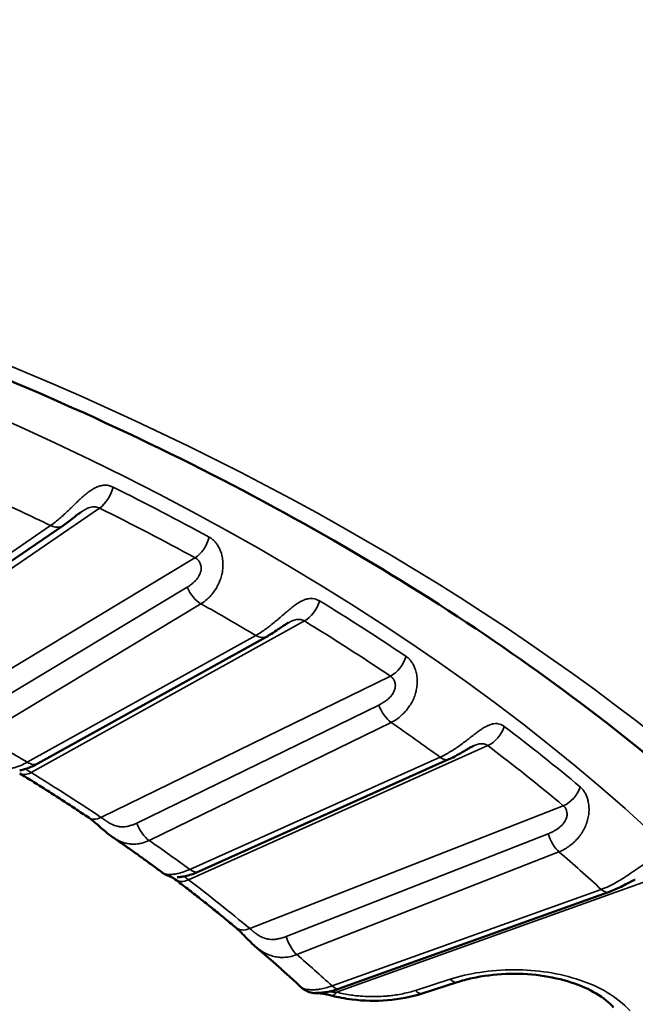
# Model space of a CAD drawing. Header units: millimetres. Extents: x 50 to 3176, y 50 to 2109.
# Tile 492 of 656: x 1913 to 1919, y 456 to 465. Entities that reach past the tile are written whole.
import ezdxf

# ---------------------------------------------------------------- set-up
doc = ezdxf.new("R2010")
doc.units = ezdxf.units.MM
doc.header["$LTSCALE"] = 10
doc.layers.add('Visible (ISO)', color=7, linetype='Continuous', lineweight=50)
doc.layers.add('Visible Narrow (ISO)', color=7, linetype='Continuous', lineweight=35)

msp = doc.modelspace()

# ---------------------------------------------------------------- linework, layer by layer
at = {"layer": 'Visible (ISO)'}
for p, q in [((1911.7739, 459.515), (1913.6383, 460.7898)), ((1913.4096, 458.6226), (1915.4946, 459.7779)), ((1914.8773, 457.6376), (1917.16, 458.6608)), ((1914.0906, 457.9525), (1914.0906, 457.9525)), ((1918.6161, 457.4502), (1916.1607, 456.5703)), ((1915.393, 456.9555), (1915.393, 456.9555)), ((1917.2332, 456.6286), (1916.9154, 456.5269))]:
    msp.add_line(p, q, dxfattribs=at)
msp.add_arc((1915.953, 456.7274), 0.2, 242.03907, 274.4864, dxfattribs=at)
for centre, major_axis, ratio, start_param, end_param in [((1914.7841, 457.7251), (-0.1208, -0.1594), 0.649632, 6.283123, 6.283179), ((1915.953, 456.7274), (0.0156, -0.1994), 0.740273, 6.283184, 6.283347)]:
    msp.add_ellipse(centre, major_axis=major_axis, ratio=ratio, start_param=start_param, end_param=end_param, dxfattribs=at)
for points, knots in [([(1872.25, 450.6498), (1872.3007, 452.23), (1872.8094, 453.8103), (1874.6947, 456.7777), (1876.0438, 458.1663), (1879.4361, 460.6196), (1881.466, 461.6882), (1886.0168, 463.4103), (1888.5367, 464.0635), (1893.8143, 464.8847), (1896.5715, 465.0518), (1902.0396, 464.8805), (1904.7496, 464.5418), (1909.842, 463.3952), (1912.2238, 462.5878), (1916.4151, 460.5941), (1918.2245, 459.4086), (1921.0996, 456.7896), (1922.1619, 455.357), (1923.2713, 452.8193), (1923.5213, 451.7349), (1923.5561, 450.6498)], [2.374712, 2.374712, 2.374712, 2.374712, 2.707762, 2.707762, 3.029906, 3.029906, 3.346814, 3.346814, 3.663738, 3.663738, 3.981207, 3.981207, 4.298833, 4.298833, 4.616145, 4.616145, 4.932892, 4.932892, 5.250561, 5.250561, 5.47927, 5.47927, 5.47927, 5.47927]), ([(1913.8013, 460.9125), (1913.7916, 460.9059), (1913.7818, 460.8987), (1913.7601, 460.8823), (1913.7482, 460.8729), (1913.7178, 460.8489), (1913.6995, 460.8345), (1913.6669, 460.81), (1913.6524, 460.7995), (1913.6383, 460.7898)], [0.00014448, 0.00014448, 0.00014448, 0.00014448, 0.00375724, 0.00375724, 0.00830124, 0.00830124, 0.01562748, 0.01562748, 0.02168981, 0.02168981, 0.02168981, 0.02168981]), ([(1915.6922, 459.9043), (1915.6855, 459.9005), (1915.6783, 459.8962), (1915.6621, 459.8861), (1915.6531, 459.8802), (1915.6303, 459.8649), (1915.6164, 459.8554), (1915.5819, 459.8319), (1915.5612, 459.818), (1915.5252, 459.7955), (1915.5098, 459.7864), (1915.4946, 459.7779)], [0.00015563, 0.00015563, 0.00015563, 0.00015563, 0.00282019, 0.00282019, 0.00607689, 0.00607689, 0.01106805, 0.01106805, 0.01873961, 0.01873961, 0.02462835, 0.02462835, 0.02462835, 0.02462835]), ([(1917.3843, 458.7832), (1917.3796, 458.7811), (1917.3742, 458.7785), (1917.3621, 458.7722), (1917.355, 458.7684), (1917.3377, 458.7586), (1917.3272, 458.7524), (1917.301, 458.7368), (1917.2851, 458.7273), (1917.245, 458.7039), (1917.2207, 458.6904), (1917.1844, 458.6721), (1917.1721, 458.6663), (1917.16, 458.6608)], [0.0001378, 0.0001378, 0.0001378, 0.0001378, 0.00234612, 0.00234612, 0.00492679, 0.00492679, 0.00860654, 0.00860654, 0.01412311, 0.01412311, 0.02259572, 0.02259572, 0.02696166, 0.02696166, 0.02696166, 0.02696166]), ([(1913.4096, 458.6226), (1913.3749, 458.6034), (1913.341, 458.5879), (1913.2955, 458.5719), (1913.2812, 458.5677), (1913.264, 458.5635), (1913.2593, 458.5624), (1913.2522, 458.5609), (1913.2494, 458.5604), (1913.2464, 458.5599), (1913.2456, 458.5597), (1913.2448, 458.5596), (1913.2446, 458.5595), (1913.2446, 458.5595)], [0, 0, 0, 0, 0.01342518, 0.01342518, 0.02012588, 0.02012588, 0.02274112, 0.02274112, 0.02467496, 0.02467496, 0.02557183, 0.02557183, 0.0261465, 0.0261465, 0.0261465, 0.0261465]), ([(1913.8735, 458.1289), (1913.8325, 458.1564), (1913.7914, 458.1837), (1913.7087, 458.2382), (1913.6671, 458.2653), (1913.5836, 458.3194), (1913.5416, 458.3463), (1913.4572, 458.4), (1913.4148, 458.4267), (1913.3295, 458.4799), (1913.2867, 458.5064), (1913.2436, 458.5327)], [1.49601067, 1.49601067, 1.49601067, 1.49601067, 1.50498098, 1.50498098, 1.51395129, 1.51395129, 1.52292161, 1.52292161, 1.53189192, 1.53189192, 1.54086224, 1.54086224, 1.54086224, 1.54086224]), ([(1914.0906, 457.9525), (1914.0684, 457.9678), (1914.0469, 457.9846), (1914.0075, 458.0174), (1913.9893, 458.0334), (1913.9585, 458.0605), (1913.9456, 458.0719), (1913.9237, 458.0905), (1913.9145, 458.0982), (1913.8941, 458.1143), (1913.883, 458.1225), (1913.8735, 458.1289)], [0, 0, 0, 0, 0.00816393, 0.00816393, 0.01538385, 0.01538385, 0.02075586, 0.02075586, 0.02483152, 0.02483152, 0.03030305, 0.03030305, 0.03030305, 0.03030305]), ([(1914.5505, 457.6245), (1914.5205, 457.6467), (1914.4904, 457.6688), (1914.4299, 457.7129), (1914.3995, 457.7348), (1914.3385, 457.7787), (1914.3078, 457.8006), (1914.2462, 457.8442), (1914.2153, 457.8659), (1914.1532, 457.9093), (1914.122, 457.9309), (1914.0906, 457.9525)], [1.44844095, 1.44844095, 1.44844095, 1.44844095, 1.45544379, 1.45544379, 1.46244663, 1.46244663, 1.46944947, 1.46944947, 1.47645232, 1.47645232, 1.48345516, 1.48345516, 1.48345516, 1.48345516]), ([(1914.6241, 457.5905), (1914.6241, 457.5905), (1914.6241, 457.5905), (1914.6241, 457.5905), (1914.624, 457.5905), (1914.6233, 457.5907), (1914.6229, 457.5908), (1914.6218, 457.591), (1914.621, 457.5912), (1914.6185, 457.5919), (1914.6167, 457.5924), (1914.6129, 457.5935), (1914.611, 457.594), (1914.6063, 457.5955), (1914.6034, 457.5965), (1914.5952, 457.5995), (1914.5898, 457.6018), (1914.574, 457.6092), (1914.5636, 457.6152), (1914.5528, 457.6229), (1914.5516, 457.6237), (1914.5505, 457.6245)], [0.02214391, 0.02214391, 0.02214391, 0.02214391, 0.02220868, 0.02220868, 0.02318805, 0.02318805, 0.02382761, 0.02382761, 0.02446812, 0.02446812, 0.02527195, 0.02527195, 0.02594737, 0.02594737, 0.0269132, 0.0269132, 0.02865497, 0.02865497, 0.03221631, 0.03221631, 0.03264479, 0.03264479, 0.03264479, 0.03264479]), ([(1914.8773, 457.6376), (1914.8398, 457.6208), (1914.8029, 457.6079), (1914.7524, 457.5951), (1914.7364, 457.592), (1914.7087, 457.5879), (1914.6968, 457.5868), (1914.6853, 457.586), (1914.6829, 457.5859), (1914.681, 457.5858), (1914.6806, 457.5858), (1914.6804, 457.5858), (1914.6804, 457.5858), (1914.6804, 457.5858)], [0, 0, 0, 0, 0.01342699, 0.01342699, 0.02021807, 0.02021807, 0.02620919, 0.02620919, 0.0280202, 0.0280202, 0.02867239, 0.02867239, 0.0288961, 0.0288961, 0.0288961, 0.0288961]), ([(1914.6633, 457.5658), (1914.6517, 457.5746), (1914.642, 457.5808), (1914.6288, 457.5883), (1914.6247, 457.59), (1914.6231, 457.5907), (1914.623, 457.5907), (1914.6229, 457.5908)], [0, 0, 0, 0, 0.00720077, 0.00720077, 0.01414999, 0.01414999, 0.014657, 0.014657, 0.014657, 0.014657]), ([(1915.2154, 457.127), (1915.1798, 457.1568), (1915.1439, 457.1864), (1915.0717, 457.2454), (1915.0353, 457.2749), (1914.9621, 457.3335), (1914.9253, 457.3628), (1914.8513, 457.4211), (1914.814, 457.4502), (1914.739, 457.5081), (1914.7013, 457.537), (1914.6633, 457.5658)], [1.39129091, 1.39129091, 1.39129091, 1.39129091, 1.40026122, 1.40026122, 1.40923154, 1.40923154, 1.41820185, 1.41820185, 1.42717216, 1.42717216, 1.43614248, 1.43614248, 1.43614248, 1.43614248]), ([(1918.8596, 457.5636), (1918.8567, 457.5626), (1918.8529, 457.5611), (1918.8439, 457.5573), (1918.8385, 457.5548), (1918.8254, 457.5485), (1918.8174, 457.5446), (1918.7975, 457.5344), (1918.7852, 457.5279), (1918.7543, 457.5118), (1918.7353, 457.5021), (1918.6878, 457.479), (1918.659, 457.4663), (1918.6258, 457.4537), (1918.6209, 457.4519), (1918.6161, 457.4502)], [0.00011809, 0.00011809, 0.00011809, 0.00011809, 0.00207483, 0.00207483, 0.00428556, 0.00428556, 0.00717722, 0.00717722, 0.01136656, 0.01136656, 0.01770338, 0.01770338, 0.02726896, 0.02726896, 0.02890047, 0.02890047, 0.02890047, 0.02890047]), ([(1915.393, 456.9555), (1915.3744, 456.9714), (1915.3564, 456.9883), (1915.3236, 457.0206), (1915.3086, 457.0361), (1915.283, 457.0624), (1915.2722, 457.0735), (1915.2534, 457.0923), (1915.2452, 457.1003), (1915.2295, 457.1149), (1915.222, 457.1215), (1915.2154, 457.127)], [0, 0, 0, 0, 0.00734594, 0.00734594, 0.01391491, 0.01391491, 0.01897073, 0.01897073, 0.02317486, 0.02317486, 0.02755729, 0.02755729, 0.02755729, 0.02755729]), ([(1915.8098, 456.5848), (1915.7829, 456.6098), (1915.7557, 456.6347), (1915.7011, 456.6844), (1915.6737, 456.7093), (1915.6184, 456.7588), (1915.5906, 456.7835), (1915.5347, 456.8328), (1915.5066, 456.8574), (1915.4501, 456.9065), (1915.4216, 456.931), (1915.393, 456.9555)], [1.34271677, 1.34271677, 1.34271677, 1.34271677, 1.35009415, 1.35009415, 1.35747152, 1.35747152, 1.36484889, 1.36484889, 1.37222627, 1.37222627, 1.37960364, 1.37960364, 1.37960364, 1.37960364]), ([(1918.6623, 456.3991), (1918.6241, 456.4418), (1918.5701, 456.486), (1918.4387, 456.5642), (1918.3603, 456.5994), (1918.1878, 456.6555), (1918.0916, 456.6771), (1917.8913, 456.7038), (1917.7845, 456.7086), (1917.5744, 456.7004), (1917.4685, 456.687), (1917.323, 456.655), (1917.277, 456.6426), (1917.2332, 456.6286)], [0, 0, 0, 0, 0.03092, 0.03092, 0.0612206, 0.0612206, 0.0917784, 0.0917784, 0.1231405, 0.1231405, 0.1549826, 0.1549826, 0.1703578, 0.1703578, 0.1703578, 0.1703578]), ([(1915.8592, 456.5508), (1915.8583, 456.5512), (1915.857, 456.5519), (1915.8521, 456.5546), (1915.8497, 456.5559), (1915.8443, 456.559), (1915.8414, 456.5608), (1915.835, 456.5649), (1915.8314, 456.5673), (1915.8218, 456.5744), (1915.8156, 456.5794), (1915.8098, 456.5848)], [0, 0, 0, 0, 0.002656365, 0.002656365, 0.004071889, 0.004071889, 0.005298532, 0.005298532, 0.006671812, 0.006671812, 0.009083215, 0.009083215, 0.009083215, 0.009083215]), ([(1916.1607, 456.5703), (1916.1199, 456.5557), (1916.0792, 456.5451), (1916.0249, 456.5362), (1916.008, 456.5342), (1915.9796, 456.5323), (1915.9675, 456.532), (1915.955, 456.532), (1915.9522, 456.5321), (1915.948, 456.5322), (1915.9465, 456.5322), (1915.9463, 456.5322), (1915.9463, 456.5322), (1915.9463, 456.5322)], [0, 0, 0, 0, 0.01380428, 0.01380428, 0.02046271, 0.02046271, 0.0261286, 0.0261286, 0.02796465, 0.02796465, 0.02971073, 0.02971073, 0.02981642, 0.02981642, 0.02981642, 0.02981642]), ([(1916.0841, 456.5081), (1916.0696, 456.512), (1916.0554, 456.5154), (1916.0301, 456.521), (1916.0188, 456.5232), (1916.0011, 456.526), (1915.9942, 456.5269), (1915.9838, 456.5278), (1915.9799, 456.5281), (1915.9728, 456.5282), (1915.97, 456.5281), (1915.9687, 456.528)], [0, 0, 0, 0, 0.0048705, 0.0048705, 0.00920444, 0.00920444, 0.01239778, 0.01239778, 0.01483457, 0.01483457, 0.01791399, 0.01791399, 0.01791399, 0.01791399]), ([(1916.9154, 456.5269), (1916.8164, 456.4952), (1916.7079, 456.4742), (1916.4922, 456.4563), (1916.3825, 456.4584), (1916.2114, 456.4794), (1916.1463, 456.4918), (1916.0842, 456.5081)], [0, 0, 0, 0, 0.03316601, 0.03316601, 0.06526481, 0.06526481, 0.08544688, 0.08544688, 0.08544688, 0.08544688])]:
    msp.add_open_spline(points, degree=3, knots=knots, dxfattribs=at)
at = {"layer": 'Visible Narrow (ISO)'}
for p, q in [((1911.743, 459.4261), (1913.9723, 460.9505)), ((1913.5254, 460.7916), (1911.6611, 459.5167)), ((1914.843, 460.4979), (1912.4501, 459.0585)), ((1914.7724, 460.2293), (1912.7712, 459.0256)), ((1912.8962, 458.8747), (1914.8973, 460.0784)), ((1913.3482, 458.54), (1915.8413, 459.9215)), ((1915.3976, 459.7896), (1913.3127, 458.6342)), ((1916.6253, 459.4188), (1913.9849, 458.1317)), ((1916.5212, 459.1555), (1914.3131, 458.0792)), ((1914.4248, 457.9211), (1916.6329, 458.9975)), ((1914.7841, 457.5618), (1917.5137, 458.7854)), ((1917.0782, 458.68), (1914.7955, 457.6568)), ((1918.2024, 458.2381), (1915.3434, 457.1174)), ((1918.066, 457.9821), (1915.6751, 457.0449)), ((1915.7724, 456.8805), (1918.1633, 457.8177)), ((1916.1351, 456.5382), (1918.9713, 457.5545)), ((1918.5486, 457.4751), (1916.0932, 456.5953)), ((1917.1722, 456.6558), (1916.8544, 456.5541))]:
    msp.add_line(p, q, dxfattribs=at)
for centre, major_axis, ratio, start_param, end_param in [((1897.9031, 450.3755), (-24.8897, 0), 0.57735, 3.123075, 6.301703), ((1913.9723, 461.1138), (-0.0888, -0.1792), 0.531782, 0.750134, 1.981093), ((1897.9031, 450.2501), (24.8613, 0), 0.57735, 0.814012, 0.861504), ((1897.9031, 449.9779), (24.3898, 0), 0.57735, 0.875613, 0.904623), ((1897.9031, 450.1412), (24.6727, 0), 0.57735, 0.814012, 0.861504), ((1913.5254, 460.9549), (0.1129, -0.1651), 0.623867, 5.451982, 6.283186), ((1914.843, 460.6612), (0.0957, 0.1756), 0.560596, 3.913086, 5.144047), ((1914.8973, 460.2417), (-0.1031, 0.1714), 0.589069, 1.298531, 2.345728), ((1897.9031, 449.9779), (-24.3898, 0), 0.57735, 3.912486, 3.941495), ((1915.8413, 460.0848), (-0.1043, -0.1706), 0.593632, 0.80012, 2.03108), ((1897.9031, 450.2501), (24.8613, 0), 0.57735, 0.709292, 0.756784), ((1897.9031, 450.1412), (24.6727, 0), 0.57735, 0.709292, 0.756784), ((1915.3976, 459.9529), (0.0969, -0.1749), 0.56539, 5.507833, 6.283185), ((1916.6253, 459.5821), (0.1116, 0.1659), 0.619576, 3.968051, 5.199012), ((1916.6329, 459.1608), (-0.0876, 0.1798), 0.526742, 1.347702, 2.3949), ((1897.9031, 449.9779), (24.3898, 0), 0.57735, 0.666174, 0.695183), ((1917.5137, 458.9487), (-0.1206, -0.1595), 0.648978, 0.861569, 2.092529), ((1897.9031, 450.2501), (24.8613, 0), 0.57735, 0.604572, 0.652065), ((1897.9031, 449.9779), (21.5, 0), 0.57735, 0.7717, 0.799096), ((1897.9031, 450.1412), (24.6727, 0), 0.57735, 0.604572, 0.652065), ((1913.3127, 458.7975), (0.0969, -0.1749), 0.56539, 5.507832, 6.283185), ((1917.0782, 458.8433), (0.0818, -0.1825), 0.500718, 5.553029, 6.283185), ((1913.3482, 458.7033), (-0.1045, -0.1705), 0.594371, 6.283166, 7.084005), ((1897.9031, 450.1412), (-21.2172, 0), 0.57735, 3.852205, 3.897057), ((1918.2024, 458.4014), (0.1282, 0.1535), 0.671769, 4.035301, 5.266262), ((1913.9849, 458.295), (-0.1114, -0.1661), 0.618874, 0, 0.825695), ((1914.4248, 458.0844), (0.0876, -0.1798), 0.526742, 4.489295, 5.536492), ((1918.1633, 457.981), (-0.073, 0.1862), 0.458645, 1.387185, 2.434382), ((1897.9031, 449.9779), (-21.5, 0), 0.57735, 3.808573, 3.835969), ((1897.9031, 449.9779), (24.3898, 0), 0.57735, 0.561454, 0.590463), ((1914.7955, 457.8201), (0.0818, -0.1825), 0.500718, 5.553029, 6.283185), ((1914.7841, 457.7251), (-0.1208, -0.1594), 0.649632, 0, 0.862425), ((1897.9031, 450.1412), (-21.2172, 0), 0.57735, 3.747485, 3.792337), ((1918.5486, 457.6384), (0.0675, -0.1883), 0.43056, 5.589104, 6.28319), ((1915.3434, 457.2807), (-0.128, -0.1536), 0.671155, 0, 0.892778), ((1915.7724, 457.0438), (0.073, -0.1862), 0.458644, 4.528777, 5.575975), ((1897.9031, 449.9779), (-21.5, 0), 0.57735, 3.703854, 3.731249), ((1917.1722, 456.8191), (0.061, -0.1905), 0.395845, 5.603314, 6.283185), ((1915.953, 456.7274), (-0.0938, -0.1766), 0.971183, 0.000215, 0.683669), ((1915.953, 456.7274), (0.0156, -0.1994), 0.740273, 0.000163, 0.180692), ((1916.1351, 456.7015), (-0.0509, -0.1934), 0.338922, 6.28318, 6.943965), ((1916.0932, 456.7586), (0.0675, -0.1883), 0.43056, 5.589104, 6.283185), ((1916.8544, 456.7174), (0.061, -0.1905), 0.395845, 5.603327, 6.283185)]:
    msp.add_ellipse(centre, major_axis=major_axis, ratio=ratio, start_param=start_param, end_param=end_param, dxfattribs=at)
msp.add_ellipse((1897.9031, 449.9779), major_axis=(26.1573, 0), ratio=0.57735, dxfattribs=at)
for points, knots in [([(1914.0951, 461.142), (1914.0853, 461.1468), (1914.0751, 461.1508), (1914.0621, 461.1543), (1914.0596, 461.1549), (1914.0472, 461.1577), (1914.037, 461.1589), (1914.0228, 461.1593), (1914.0191, 461.1592), (1914.0051, 461.1586), (1913.9944, 461.1571), (1913.9791, 461.1535), (1913.9746, 461.1523), (1913.9583, 461.1473), (1913.9462, 461.1424), (1913.9296, 461.1342), (1913.9255, 461.1321), (1913.9082, 461.1225), (1913.8948, 461.1139), (1913.8771, 461.1012), (1913.8731, 461.0983), (1913.8568, 461.0859), (1913.8442, 461.0757), (1913.8257, 461.0597), (1913.8199, 461.0545), (1913.8024, 461.0388), (1913.7906, 461.0278), (1913.7713, 461.0096), (1913.764, 461.0025), (1913.744, 460.9833), (1913.7314, 460.9709), (1913.7118, 460.9519), (1913.7049, 460.9452), (1913.6841, 460.9252), (1913.6703, 460.912), (1913.6507, 460.8938), (1913.6448, 460.8885), (1913.6261, 460.8715), (1913.6132, 460.8602), (1913.594, 460.8439), (1913.5874, 460.8385), (1913.5619, 460.8179), (1913.5434, 460.804), (1913.5254, 460.7916)], [0, 0, 0, 0, 0.0736988, 0.0736988, 0.0909091, 0.0909091, 0.1585727, 0.1585727, 0.1818182, 0.1818182, 0.246636, 0.246636, 0.2727273, 0.2727273, 0.3410219, 0.3410219, 0.3636364, 0.3636364, 0.4342294, 0.4342294, 0.4545455, 0.4545455, 0.5171263, 0.5171263, 0.5454545, 0.5454545, 0.6018042, 0.6018042, 0.6363636, 0.6363636, 0.6951463, 0.6951463, 0.7272727, 0.7272727, 0.7910581, 0.7910581, 0.8181818, 0.8181818, 0.8780567, 0.8780567, 0.9090909, 0.9090909, 1, 1, 1, 1]), ([(1913.8025, 460.9133), (1913.8038, 460.9142), (1913.8051, 460.9151), (1913.813, 460.9204), (1913.8196, 460.9247), (1913.8267, 460.929), (1913.827, 460.9292), (1913.8337, 460.9332), (1913.84, 460.9368), (1913.8473, 460.9407), (1913.8484, 460.9412), (1913.8511, 460.9426), (1913.8527, 460.9435), (1913.8606, 460.9473), (1913.8667, 460.95), (1913.8805, 460.9552), (1913.8881, 460.9574), (1913.896, 460.9591), (1913.8964, 460.9592), (1913.9034, 460.9606), (1913.9099, 460.9614), (1913.9178, 460.9619), (1913.9194, 460.9619), (1913.9276, 460.9621), (1913.934, 460.9617), (1913.9422, 460.9604), (1913.9441, 460.9601), (1913.9524, 460.9584), (1913.9587, 460.9565), (1913.9673, 460.953), (1913.9698, 460.9518), (1913.9723, 460.9505)], [0.4444851, 0.4444851, 0.4444851, 0.4444851, 0.4565022, 0.4565022, 0.5159513, 0.5159513, 0.5192293, 0.5192293, 0.5753268, 0.5753268, 0.5849706, 0.5849706, 0.6, 0.6, 0.6571492, 0.6571492, 0.7307498, 0.7307498, 0.735254, 0.735254, 0.8, 0.8, 0.8162204, 0.8162204, 0.8831343, 0.8831343, 0.9031628, 0.9031628, 0.9713374, 0.9713374, 1, 1, 1, 1]), ([(1914.8973, 460.0784), (1914.9168, 460.0901), (1914.9357, 460.104), (1914.9657, 460.1306), (1914.9773, 460.1423), (1914.9939, 460.1609), (1914.9992, 460.1673), (1915.0155, 460.1879), (1915.0259, 460.2028), (1915.0393, 460.2248), (1915.043, 460.2313), (1915.0544, 460.2524), (1915.0616, 460.2674), (1915.0713, 460.2915), (1915.0745, 460.3003), (1915.0825, 460.3245), (1915.0867, 460.3401), (1915.0919, 460.365), (1915.0935, 460.3743), (1915.0971, 460.4009), (1915.0983, 460.4179), (1915.0983, 460.442), (1915.0981, 460.4494), (1915.0967, 460.4749), (1915.0943, 460.4926), (1915.0897, 460.5142), (1915.0886, 460.5189), (1915.0833, 460.5394), (1915.0782, 460.5543), (1915.0705, 460.5726), (1915.0685, 460.5769), (1915.0606, 460.5934), (1915.054, 460.6048), (1915.0443, 460.6194), (1915.0414, 460.6234), (1915.031, 460.6373), (1915.0231, 460.6462), (1915.0122, 460.6569), (1915.0093, 460.6595), (1914.9975, 460.6698), (1914.9884, 460.6765), (1914.9769, 460.6834), (1914.9747, 460.6847), (1914.9725, 460.6859)], [0, 0, 0, 0, 0.0909091, 0.0909091, 0.1517786, 0.1517786, 0.1818182, 0.1818182, 0.2465761, 0.2465761, 0.2727273, 0.2727273, 0.3309788, 0.3309788, 0.3636364, 0.3636364, 0.420532, 0.420532, 0.4545455, 0.4545455, 0.5174487, 0.5174487, 0.5454545, 0.5454545, 0.6162299, 0.6162299, 0.6363636, 0.6363636, 0.7053378, 0.7053378, 0.7272727, 0.7272727, 0.7921392, 0.7921392, 0.8181818, 0.8181818, 0.8856905, 0.8856905, 0.9090909, 0.9090909, 0.982763, 0.982763, 1, 1, 1, 1]), ([(1914.7724, 460.2293), (1914.7819, 460.2354), (1914.791, 460.2416), (1914.8074, 460.2537), (1914.8148, 460.2595), (1914.8279, 460.2706), (1914.8337, 460.2758), (1914.8397, 460.2817), (1914.8403, 460.2823), (1914.8465, 460.2884), (1914.8516, 460.2939), (1914.8571, 460.3006), (1914.858, 460.3017), (1914.8631, 460.308), (1914.8671, 460.3133), (1914.8725, 460.3215), (1914.8742, 460.3242), (1914.8776, 460.33), (1914.8794, 460.333), (1914.8842, 460.3422), (1914.8871, 460.3485), (1914.8924, 460.3618), (1914.8947, 460.3688), (1914.8969, 460.3782), (1914.8974, 460.3804), (1914.899, 460.3889), (1914.8996, 460.3951), (1914.8998, 460.4033), (1914.8998, 460.4054), (1914.8994, 460.4147), (1914.8984, 460.4219), (1914.8951, 460.4348), (1914.893, 460.4406), (1914.8884, 460.4509), (1914.886, 460.4554), (1914.8832, 460.46), (1914.883, 460.4603), (1914.8802, 460.4649), (1914.8773, 460.4688), (1914.8713, 460.4761), (1914.8682, 460.4795), (1914.8616, 460.4856), (1914.8582, 460.4883), (1914.8509, 460.4935), (1914.8471, 460.4958), (1914.843, 460.4979)], [0, 0, 0, 0, 0.0731458, 0.0731458, 0.1400411, 0.1400411, 0.2, 0.2, 0.2070436, 0.2070436, 0.2698271, 0.2698271, 0.2818221, 0.2818221, 0.3404761, 0.3404761, 0.368723, 0.368723, 0.4, 0.4, 0.4594717, 0.4594717, 0.5237071, 0.5237071, 0.5438326, 0.5438326, 0.6, 0.6, 0.6193872, 0.6193872, 0.6874645, 0.6874645, 0.7484728, 0.7484728, 0.8, 0.8, 0.8039097, 0.8039097, 0.855517, 0.855517, 0.9045181, 0.9045181, 0.952104, 0.952104, 0.9999999, 0.9999999, 0.9999999, 0.9999999]), ([(1915.9784, 460.1051), (1915.9695, 460.1106), (1915.9602, 460.1151), (1915.9483, 460.1194), (1915.946, 460.1201), (1915.9346, 460.1236), (1915.9252, 460.1255), (1915.9121, 460.1266), (1915.9086, 460.1268), (1915.8956, 460.127), (1915.8856, 460.1261), (1915.8711, 460.1234), (1915.8669, 460.1225), (1915.8514, 460.1184), (1915.8398, 460.1143), (1915.8238, 460.1071), (1915.8197, 460.1051), (1915.8029, 460.0966), (1915.7898, 460.0888), (1915.7722, 460.0772), (1915.7683, 460.0745), (1915.752, 460.0632), (1915.7394, 460.0536), (1915.7205, 460.0388), (1915.7146, 460.034), (1915.6966, 460.0193), (1915.6844, 460.0091), (1915.6644, 459.992), (1915.6568, 459.9854), (1915.6358, 459.9674), (1915.6225, 459.9559), (1915.6016, 459.938), (1915.5942, 459.9317), (1915.572, 459.9131), (1915.5571, 459.9008), (1915.5358, 459.8838), (1915.5294, 459.8788), (1915.509, 459.8631), (1915.4949, 459.8526), (1915.4737, 459.8375), (1915.4665, 459.8325), (1915.4384, 459.8135), (1915.4177, 459.8008), (1915.3976, 459.7896)], [0, 0, 0, 0, 0.0736988, 0.0736988, 0.0909091, 0.0909091, 0.1585727, 0.1585727, 0.1818182, 0.1818182, 0.246636, 0.246636, 0.2727273, 0.2727273, 0.3410219, 0.3410219, 0.3636364, 0.3636364, 0.4342294, 0.4342294, 0.4545455, 0.4545455, 0.5171263, 0.5171263, 0.5454545, 0.5454545, 0.6018042, 0.6018042, 0.6363636, 0.6363636, 0.6951463, 0.6951463, 0.7272727, 0.7272727, 0.7910581, 0.7910581, 0.8181818, 0.8181818, 0.8780567, 0.8780567, 0.9090909, 0.9090909, 1, 1, 1, 1]), ([(1915.6934, 459.9049), (1915.6956, 459.9061), (1915.6978, 459.9073), (1915.7004, 459.9087), (1915.7008, 459.9089), (1915.7076, 459.9125), (1915.7141, 459.9157), (1915.7215, 459.9191), (1915.7226, 459.9196), (1915.7253, 459.9208), (1915.727, 459.9216), (1915.735, 459.9249), (1915.7411, 459.9272), (1915.7547, 459.9316), (1915.7621, 459.9334), (1915.7698, 459.9346), (1915.7702, 459.9346), (1915.777, 459.9357), (1915.7831, 459.9361), (1915.7907, 459.9361), (1915.7922, 459.936), (1915.8, 459.9357), (1915.806, 459.9349), (1915.8137, 459.9332), (1915.8155, 459.9328), (1915.8231, 459.9306), (1915.8289, 459.9283), (1915.8368, 459.9243), (1915.8391, 459.9229), (1915.8413, 459.9215)], [0.49703, 0.49703, 0.49703, 0.49703, 0.5159513, 0.5159513, 0.5192293, 0.5192293, 0.5753268, 0.5753268, 0.5849706, 0.5849706, 0.6, 0.6, 0.6571492, 0.6571492, 0.7307498, 0.7307498, 0.735254, 0.735254, 0.8, 0.8, 0.8162205, 0.8162205, 0.8831343, 0.8831343, 0.9031628, 0.9031628, 0.9713375, 0.9713375, 1, 1, 1, 1]), ([(1916.6329, 458.9975), (1916.6544, 459.0079), (1916.6753, 459.0206), (1916.7089, 459.0454), (1916.7219, 459.0562), (1916.7406, 459.0738), (1916.7466, 459.0798), (1916.7652, 459.0994), (1916.7771, 459.1137), (1916.7926, 459.1348), (1916.7969, 459.141), (1916.8104, 459.1613), (1916.8188, 459.1759), (1916.8307, 459.1993), (1916.8347, 459.2079), (1916.8447, 459.2315), (1916.8502, 459.2468), (1916.8574, 459.2714), (1916.8598, 459.2806), (1916.8655, 459.3068), (1916.868, 459.3238), (1916.87, 459.3478), (1916.8704, 459.3552), (1916.871, 459.3808), (1916.87, 459.3986), (1916.8672, 459.4204), (1916.8665, 459.4251), (1916.8629, 459.4459), (1916.8591, 459.461), (1916.853, 459.4797), (1916.8514, 459.4841), (1916.845, 459.5011), (1916.8395, 459.5129), (1916.8313, 459.528), (1916.8289, 459.5322), (1916.8199, 459.5466), (1916.8131, 459.556), (1916.8036, 459.5673), (1916.8011, 459.5701), (1916.7907, 459.5811), (1916.7825, 459.5883), (1916.7723, 459.5959), (1916.7703, 459.5972), (1916.7684, 459.5986)], [0, 0, 0, 0, 0.0909091, 0.0909091, 0.1517791, 0.1517791, 0.1818182, 0.1818182, 0.2465766, 0.2465766, 0.2727273, 0.2727273, 0.3309789, 0.3309789, 0.3636364, 0.3636364, 0.4205319, 0.4205319, 0.4545455, 0.4545455, 0.5174488, 0.5174488, 0.5454545, 0.5454545, 0.61623, 0.61623, 0.6363636, 0.6363636, 0.7053378, 0.7053378, 0.7272727, 0.7272727, 0.7921392, 0.7921392, 0.8181818, 0.8181818, 0.8856905, 0.8856905, 0.9090909, 0.9090909, 0.9827631, 0.9827631, 1, 1, 1, 1]), ([(1916.5212, 459.1555), (1916.5318, 459.161), (1916.5418, 459.1667), (1916.5601, 459.1777), (1916.5683, 459.183), (1916.583, 459.1933), (1916.5895, 459.1981), (1916.5963, 459.2036), (1916.597, 459.2042), (1916.604, 459.2099), (1916.6098, 459.2151), (1916.6162, 459.2214), (1916.6172, 459.2224), (1916.6231, 459.2284), (1916.6276, 459.2335), (1916.634, 459.2413), (1916.636, 459.2439), (1916.6401, 459.2494), (1916.6422, 459.2524), (1916.648, 459.2612), (1916.6516, 459.2673), (1916.6584, 459.2802), (1916.6615, 459.2871), (1916.6647, 459.2963), (1916.6654, 459.2985), (1916.6679, 459.3068), (1916.6692, 459.313), (1916.6702, 459.3211), (1916.6704, 459.3232), (1916.6711, 459.3326), (1916.6708, 459.3398), (1916.6689, 459.3528), (1916.6675, 459.3588), (1916.664, 459.3693), (1916.6622, 459.3739), (1916.6599, 459.3787), (1916.6598, 459.379), (1916.6575, 459.3837), (1916.6551, 459.3878), (1916.6501, 459.3955), (1916.6475, 459.399), (1916.6418, 459.4054), (1916.6388, 459.4084), (1916.6324, 459.414), (1916.629, 459.4165), (1916.6253, 459.4188)], [0, 0, 0, 0, 0.0731414, 0.0731414, 0.1401071, 0.1401071, 0.2, 0.2, 0.2070436, 0.2070436, 0.2698272, 0.2698272, 0.2818221, 0.2818221, 0.3404759, 0.3404759, 0.368723, 0.368723, 0.4, 0.4, 0.4594717, 0.4594717, 0.5237071, 0.5237071, 0.5438326, 0.5438326, 0.6, 0.6, 0.6193872, 0.6193872, 0.6874645, 0.6874645, 0.7484728, 0.7484728, 0.8, 0.8, 0.8039097, 0.8039097, 0.855517, 0.855517, 0.9045181, 0.9045181, 0.952104, 0.952104, 0.9999999, 0.9999999, 0.9999999, 0.9999999]), ([(1917.6636, 458.9603), (1917.6557, 458.9662), (1917.6475, 458.9713), (1917.6368, 458.9763), (1917.6347, 458.9772), (1917.6245, 458.9813), (1917.616, 458.9837), (1917.604, 458.9856), (1917.6009, 458.986), (1917.5889, 458.9869), (1917.5797, 458.9866), (1917.5662, 458.9848), (1917.5623, 458.9841), (1917.5478, 458.981), (1917.5368, 458.9775), (1917.5215, 458.9712), (1917.5177, 458.9695), (1917.5016, 458.962), (1917.4888, 458.955), (1917.4716, 458.9444), (1917.4677, 458.942), (1917.4516, 458.9316), (1917.4391, 458.9228), (1917.4201, 458.9091), (1917.4141, 458.9047), (1917.396, 458.8911), (1917.3835, 458.8816), (1917.363, 458.8658), (1917.355, 458.8596), (1917.3333, 458.8429), (1917.3194, 458.8322), (1917.2975, 458.8157), (1917.2897, 458.8099), (1917.2662, 458.7926), (1917.2504, 458.7812), (1917.2277, 458.7656), (1917.2209, 458.761), (1917.199, 458.7465), (1917.1839, 458.7369), (1917.161, 458.7232), (1917.1532, 458.7186), (1917.1227, 458.7014), (1917.1002, 458.6899), (1917.0782, 458.68)], [0, 0, 0, 0, 0.0736988, 0.0736988, 0.0909091, 0.0909091, 0.1585727, 0.1585727, 0.1818182, 0.1818182, 0.246636, 0.246636, 0.2727273, 0.2727273, 0.3410219, 0.3410219, 0.3636364, 0.3636364, 0.4342294, 0.4342294, 0.4545455, 0.4545455, 0.5171263, 0.5171263, 0.5454545, 0.5454545, 0.6018042, 0.6018042, 0.6363636, 0.6363636, 0.6951463, 0.6951463, 0.7272727, 0.7272727, 0.7910581, 0.7910581, 0.8181818, 0.8181818, 0.8780567, 0.8780567, 0.9090909, 0.9090909, 1, 1, 1, 1]), ([(1917.3852, 458.7836), (1917.39, 458.7857), (1917.3947, 458.7877), (1917.4005, 458.79), (1917.4016, 458.7905), (1917.4043, 458.7915), (1917.406, 458.7921), (1917.4139, 458.795), (1917.42, 458.7969), (1917.4333, 458.8005), (1917.4405, 458.8018), (1917.4478, 458.8026), (1917.4482, 458.8026), (1917.4547, 458.8032), (1917.4605, 458.8033), (1917.4676, 458.8029), (1917.469, 458.8027), (1917.4763, 458.8019), (1917.4819, 458.8008), (1917.4889, 458.7987), (1917.4905, 458.7981), (1917.4975, 458.7955), (1917.5028, 458.7929), (1917.5098, 458.7884), (1917.5118, 458.7869), (1917.5137, 458.7854)], [0.5342379, 0.5342379, 0.5342379, 0.5342379, 0.5753268, 0.5753268, 0.5849706, 0.5849706, 0.6, 0.6, 0.6571492, 0.6571492, 0.7307498, 0.7307498, 0.735254, 0.735254, 0.8, 0.8, 0.8162204, 0.8162204, 0.8831343, 0.8831343, 0.9031628, 0.9031628, 0.9713374, 0.9713374, 1, 1, 1, 1]), ([(1913.3127, 458.6342), (1913.2926, 458.623), (1913.2731, 458.6134), (1913.2417, 458.6001), (1913.2295, 458.5955), (1913.2123, 458.5899), (1913.2069, 458.5883), (1913.1899, 458.5836), (1913.1788, 458.5812), (1913.1647, 458.5791), (1913.1609, 458.5786), (1913.1488, 458.5774), (1913.1411, 458.5772), (1913.1306, 458.5776), (1913.1271, 458.5779), (1913.1183, 458.5792), (1913.1136, 458.5804), (1913.108, 458.5826), (1913.1063, 458.5834), (1913.1049, 458.5842)], [0, 0, 0, 0, 0.0909091, 0.0909091, 0.1528109, 0.1528109, 0.1818182, 0.1818182, 0.2474884, 0.2474884, 0.2727273, 0.2727273, 0.3311523, 0.3311523, 0.3636364, 0.3636364, 0.4200531, 0.4200531, 0.4477096, 0.4477096, 0.4477096, 0.4477096]), ([(1913.2972, 458.5727), (1913.2975, 458.5718), (1913.2982, 458.5709), (1913.3005, 458.5688), (1913.3024, 458.5675), (1913.3064, 458.565), (1913.3085, 458.5638), (1913.311, 458.5622), (1913.3113, 458.5621), (1913.3139, 458.5604), (1913.3166, 458.5589), (1913.3221, 458.5556), (1913.3249, 458.5539), (1913.3309, 458.5502), (1913.3341, 458.5483), (1913.3408, 458.5443), (1913.3444, 458.5422), (1913.3482, 458.54)], [0.6394081, 0.6394081, 0.6394081, 0.6394081, 0.6887507, 0.6887507, 0.7504341, 0.7504341, 0.8, 0.8, 0.8061819, 0.8061819, 0.857616, 0.857616, 0.9060892, 0.9060892, 0.9529258, 0.9529258, 1, 1, 1, 1]), ([(1918.1633, 457.8177), (1918.1866, 457.8268), (1918.2093, 457.8382), (1918.246, 457.8608), (1918.2603, 457.8709), (1918.2809, 457.8872), (1918.2876, 457.8929), (1918.3082, 457.9113), (1918.3215, 457.9248), (1918.339, 457.9449), (1918.3439, 457.9508), (1918.3591, 457.9703), (1918.3689, 457.9843), (1918.3827, 458.007), (1918.3874, 458.0152), (1918.3994, 458.0382), (1918.4061, 458.0531), (1918.4153, 458.0772), (1918.4184, 458.0863), (1918.4262, 458.1121), (1918.43, 458.1289), (1918.4339, 458.1527), (1918.4348, 458.16), (1918.4374, 458.1855), (1918.4379, 458.2033), (1918.4369, 458.2252), (1918.4365, 458.23), (1918.4347, 458.2509), (1918.4322, 458.2663), (1918.4278, 458.2853), (1918.4267, 458.2898), (1918.4219, 458.3071), (1918.4176, 458.3192), (1918.411, 458.3348), (1918.409, 458.3391), (1918.4017, 458.354), (1918.3959, 458.3638), (1918.3879, 458.3756), (1918.3858, 458.3785), (1918.3769, 458.3901), (1918.3699, 458.3978), (1918.361, 458.4059), (1918.3593, 458.4074), (1918.3575, 458.4088)], [0, 0, 0, 0, 0.0909091, 0.0909091, 0.1517786, 0.1517786, 0.1818182, 0.1818182, 0.2465761, 0.2465761, 0.2727273, 0.2727273, 0.3309788, 0.3309788, 0.3636364, 0.3636364, 0.420532, 0.420532, 0.4545455, 0.4545455, 0.5174487, 0.5174487, 0.5454545, 0.5454545, 0.6162299, 0.6162299, 0.6363636, 0.6363636, 0.7053378, 0.7053378, 0.7272727, 0.7272727, 0.7921392, 0.7921392, 0.8181818, 0.8181818, 0.8856905, 0.8856905, 0.9090909, 0.9090909, 0.982763, 0.982763, 1, 1, 1, 1]), ([(1918.066, 457.9821), (1918.0775, 457.9869), (1918.0884, 457.9919), (1918.1083, 458.0018), (1918.1173, 458.0066), (1918.1334, 458.0159), (1918.1406, 458.0204), (1918.1481, 458.0254), (1918.1489, 458.026), (1918.1566, 458.0312), (1918.163, 458.036), (1918.1702, 458.0419), (1918.1713, 458.0429), (1918.1779, 458.0485), (1918.1831, 458.0533), (1918.1903, 458.0607), (1918.1926, 458.0631), (1918.1973, 458.0684), (1918.1997, 458.0712), (1918.2065, 458.0797), (1918.2108, 458.0855), (1918.2189, 458.098), (1918.2227, 458.1047), (1918.2269, 458.1137), (1918.2278, 458.1158), (1918.2312, 458.124), (1918.2331, 458.13), (1918.2351, 458.1381), (1918.2355, 458.1402), (1918.2371, 458.1495), (1918.2376, 458.1566), (1918.2371, 458.1698), (1918.2363, 458.1758), (1918.2341, 458.1865), (1918.2328, 458.1912), (1918.2312, 458.1961), (1918.231, 458.1964), (1918.2294, 458.2012), (1918.2275, 458.2055), (1918.2235, 458.2134), (1918.2214, 458.217), (1918.2167, 458.2238), (1918.2142, 458.227), (1918.2086, 458.2329), (1918.2056, 458.2356), (1918.2024, 458.2381)], [0, 0, 0, 0, 0.0731458, 0.0731458, 0.1400411, 0.1400411, 0.2, 0.2, 0.2070436, 0.2070436, 0.2698271, 0.2698271, 0.2818221, 0.2818221, 0.3404761, 0.3404761, 0.368723, 0.368723, 0.4, 0.4, 0.4594717, 0.4594717, 0.5237071, 0.5237071, 0.5438326, 0.5438326, 0.6, 0.6, 0.6193872, 0.6193872, 0.6874645, 0.6874645, 0.7484728, 0.7484728, 0.8, 0.8, 0.8039097, 0.8039097, 0.855517, 0.855517, 0.9045181, 0.9045181, 0.952104, 0.952104, 0.9999999, 0.9999999, 0.9999999, 0.9999999]), ([(1913.9849, 458.1317), (1913.9921, 458.1268), (1913.9997, 458.1217), (1914.0075, 458.1164), (1914.0148, 458.1115), (1914.0223, 458.1065), (1914.0299, 458.1014), (1914.0309, 458.1007), (1914.0318, 458.1001), (1914.0328, 458.0994), (1914.0346, 458.0983), (1914.0364, 458.0971), (1914.0381, 458.0959), (1914.0427, 458.0929), (1914.0474, 458.0899), (1914.052, 458.0869), (1914.056, 458.0844), (1914.0599, 458.082), (1914.0639, 458.0796), (1914.0675, 458.0775), (1914.0712, 458.0754), (1914.0749, 458.0734), (1914.0806, 458.0703), (1914.0864, 458.0674), (1914.0925, 458.0647), (1914.0943, 458.0639), (1914.0961, 458.0631), (1914.0979, 458.0623), (1914.1051, 458.0594), (1914.1126, 458.0568), (1914.1201, 458.0545), (1914.1219, 458.054), (1914.1237, 458.0535), (1914.1254, 458.053), (1914.131, 458.0515), (1914.1366, 458.0502), (1914.1422, 458.0491), (1914.1473, 458.0481), (1914.1524, 458.0472), (1914.1574, 458.0466), (1914.1604, 458.0462), (1914.1634, 458.0458), (1914.1663, 458.0456), (1914.1745, 458.0449), (1914.1824, 458.0446), (1914.1903, 458.0449), (1914.1992, 458.0453), (1914.2082, 458.0463), (1914.2176, 458.048), (1914.2223, 458.0489), (1914.2272, 458.0499), (1914.2322, 458.0511), (1914.2363, 458.052), (1914.2406, 458.0531), (1914.245, 458.0543), (1914.2553, 458.0572), (1914.2662, 458.0607), (1914.2776, 458.0648), (1914.2803, 458.0658), (1914.2829, 458.0668), (1914.2856, 458.0678), (1914.2945, 458.0712), (1914.3037, 458.075), (1914.3131, 458.0792)], [0, 0, 0, 0, 0.088359, 0.088359, 0.088359, 0.170433, 0.170433, 0.170433, 0.181041, 0.181041, 0.181041, 0.2, 0.2, 0.2, 0.249046, 0.249046, 0.249046, 0.29008, 0.29008, 0.29008, 0.326789, 0.326789, 0.326789, 0.383275, 0.383275, 0.383275, 0.4, 0.4, 0.4, 0.465844, 0.465844, 0.465844, 0.481054, 0.481054, 0.481054, 0.529279, 0.529279, 0.529279, 0.573631, 0.573631, 0.573631, 0.6, 0.6, 0.6, 0.674023, 0.674023, 0.674023, 0.757899, 0.757899, 0.757899, 0.8, 0.8, 0.8, 0.835079, 0.835079, 0.835079, 0.917587, 0.917587, 0.917587, 0.936774, 0.936774, 0.936774, 1, 1, 1, 1]), ([(1914.0906, 457.9525), (1914.0945, 457.9498), (1914.0984, 457.9472), (1914.1143, 457.9369), (1914.1265, 457.9298), (1914.1469, 457.9194), (1914.1548, 457.9156), (1914.1764, 457.9065), (1914.1901, 457.9017), (1914.2116, 457.8958), (1914.2192, 457.894), (1914.2423, 457.8895), (1914.2579, 457.8877), (1914.2801, 457.887), (1914.2866, 457.8871), (1914.3079, 457.8878), (1914.3228, 457.8894), (1914.345, 457.8935), (1914.3524, 457.8951), (1914.3818, 457.9027), (1914.4035, 457.9108), (1914.4248, 457.9211)], [0.5268732, 0.5268732, 0.5268732, 0.5268732, 0.5454545, 0.5454545, 0.6011716, 0.6011716, 0.6363636, 0.6363636, 0.695142, 0.695142, 0.7272727, 0.7272727, 0.7916538, 0.7916538, 0.8181818, 0.8181818, 0.8787809, 0.8787809, 0.9090909, 0.9090909, 1, 1, 1, 1]), ([(1919.1323, 457.72), (1919.1256, 457.7264), (1919.1185, 457.7319), (1919.1091, 457.7375), (1919.1073, 457.7385), (1919.0984, 457.7432), (1919.0908, 457.7461), (1919.0801, 457.7487), (1919.0773, 457.7493), (1919.0666, 457.7509), (1919.0582, 457.7512), (1919.0459, 457.7501), (1919.0423, 457.7497), (1919.0289, 457.7473), (1919.0186, 457.7445), (1919.0043, 457.7391), (1919.0008, 457.7377), (1918.9857, 457.7312), (1918.9735, 457.725), (1918.9569, 457.7155), (1918.9531, 457.7133), (1918.9373, 457.7038), (1918.9248, 457.6957), (1918.906, 457.6832), (1918.9001, 457.6792), (1918.8822, 457.6669), (1918.8698, 457.6582), (1918.8489, 457.6436), (1918.8406, 457.6379), (1918.8183, 457.6224), (1918.804, 457.6126), (1918.7813, 457.5974), (1918.773, 457.5919), (1918.7484, 457.576), (1918.7319, 457.5657), (1918.708, 457.5514), (1918.7007, 457.5472), (1918.6777, 457.5341), (1918.6619, 457.5256), (1918.6376, 457.5133), (1918.629, 457.5091), (1918.5963, 457.4937), (1918.5722, 457.4837), (1918.5486, 457.4751)], [0, 0, 0, 0, 0.073625, 0.073625, 0.090909, 0.090909, 0.158699, 0.158699, 0.181818, 0.181818, 0.246882, 0.246882, 0.272727, 0.272727, 0.341743, 0.341743, 0.363636, 0.363636, 0.433986, 0.433986, 0.454545, 0.454545, 0.517665, 0.517665, 0.545455, 0.545455, 0.600987, 0.600987, 0.636364, 0.636364, 0.694499, 0.694499, 0.727273, 0.727273, 0.790703, 0.790703, 0.818182, 0.818182, 0.877118, 0.877118, 0.909091, 0.909091, 1, 1, 1, 1]), ([(1914.7955, 457.6568), (1914.7736, 457.6469), (1914.7522, 457.6386), (1914.7179, 457.6274), (1914.7046, 457.6237), (1914.6852, 457.6191), (1914.6788, 457.6178), (1914.6594, 457.6141), (1914.647, 457.6125), (1914.6307, 457.6112), (1914.6261, 457.6109), (1914.6121, 457.6105), (1914.6032, 457.6108), (1914.5905, 457.6119), (1914.5861, 457.6125), (1914.5753, 457.6144), (1914.5694, 457.6159), (1914.5613, 457.6187), (1914.5585, 457.6199), (1914.5539, 457.6223), (1914.552, 457.6234), (1914.5505, 457.6245)], [0, 0, 0, 0, 0.0909091, 0.0909091, 0.1509618, 0.1509618, 0.1818182, 0.1818182, 0.246234, 0.246234, 0.2727273, 0.2727273, 0.330169, 0.330169, 0.3636364, 0.3636364, 0.4190151, 0.4190151, 0.4545455, 0.4545455, 0.4864874, 0.4864874, 0.4864874, 0.4864874]), ([(1914.745, 457.5939), (1914.7456, 457.5929), (1914.7465, 457.592), (1914.7489, 457.5895), (1914.7506, 457.588), (1914.7526, 457.5864), (1914.7526, 457.5863), (1914.7547, 457.5845), (1914.7572, 457.5825), (1914.7629, 457.5779), (1914.7663, 457.5753), (1914.7741, 457.5693), (1914.7785, 457.566), (1914.7836, 457.5622), (1914.7839, 457.562), (1914.7841, 457.5618)], [0.6999531, 0.6999531, 0.6999531, 0.6999531, 0.7443642, 0.7443642, 0.8, 0.8, 0.8006629, 0.8006629, 0.8610412, 0.8610412, 0.9272824, 0.9272824, 0.9963442, 0.9963442, 1, 1, 1, 1]), ([(1915.3434, 457.1174), (1915.3497, 457.1121), (1915.3565, 457.1066), (1915.3636, 457.1008), (1915.3701, 457.0955), (1915.377, 457.09), (1915.384, 457.0845), (1915.385, 457.0838), (1915.3859, 457.0831), (1915.3868, 457.0824), (1915.3884, 457.0811), (1915.3901, 457.0798), (1915.3917, 457.0786), (1915.396, 457.0753), (1915.4004, 457.072), (1915.4048, 457.0687), (1915.4085, 457.066), (1915.4123, 457.0633), (1915.4161, 457.0607), (1915.4196, 457.0583), (1915.4231, 457.0561), (1915.4267, 457.0538), (1915.4322, 457.0504), (1915.4379, 457.0471), (1915.4439, 457.0441), (1915.4457, 457.0432), (1915.4475, 457.0423), (1915.4493, 457.0414), (1915.4564, 457.038), (1915.4639, 457.0349), (1915.4716, 457.0322), (1915.4734, 457.0316), (1915.4751, 457.031), (1915.4769, 457.0304), (1915.4826, 457.0286), (1915.4883, 457.0269), (1915.494, 457.0255), (1915.4993, 457.0241), (1915.5045, 457.023), (1915.5097, 457.022), (1915.5128, 457.0214), (1915.5159, 457.0209), (1915.5189, 457.0205), (1915.5274, 457.0192), (1915.5356, 457.0185), (1915.5439, 457.0184), (1915.5533, 457.0182), (1915.5628, 457.0186), (1915.5727, 457.0197), (1915.5778, 457.0203), (1915.5829, 457.021), (1915.5882, 457.0219), (1915.5927, 457.0226), (1915.5973, 457.0234), (1915.6019, 457.0243), (1915.613, 457.0265), (1915.6247, 457.0294), (1915.6369, 457.0328), (1915.6398, 457.0336), (1915.6426, 457.0344), (1915.6455, 457.0353), (1915.6551, 457.0381), (1915.665, 457.0413), (1915.6751, 457.0449)], [0, 0, 0, 0, 0.088359, 0.088359, 0.088359, 0.170434, 0.170434, 0.170434, 0.181041, 0.181041, 0.181041, 0.2, 0.2, 0.2, 0.249046, 0.249046, 0.249046, 0.29008, 0.29008, 0.29008, 0.32679, 0.32679, 0.32679, 0.383275, 0.383275, 0.383275, 0.4, 0.4, 0.4, 0.465844, 0.465844, 0.465844, 0.481054, 0.481054, 0.481054, 0.529279, 0.529279, 0.529279, 0.57363, 0.57363, 0.57363, 0.6, 0.6, 0.6, 0.674023, 0.674023, 0.674023, 0.757899, 0.757899, 0.757899, 0.8, 0.8, 0.8, 0.835079, 0.835079, 0.835079, 0.917587, 0.917587, 0.917587, 0.936774, 0.936774, 0.936774, 1, 1, 1, 1]), ([(1915.393, 456.9555), (1915.4001, 456.9494), (1915.4073, 456.9435), (1915.4208, 456.9331), (1915.4271, 456.9285), (1915.4454, 456.9156), (1915.4577, 456.9078), (1915.4785, 456.8961), (1915.4867, 456.8918), (1915.5088, 456.8814), (1915.523, 456.8757), (1915.5454, 456.8685), (1915.5534, 456.8662), (1915.5776, 456.8603), (1915.594, 456.8576), (1915.6174, 456.8555), (1915.6243, 456.8551), (1915.6469, 456.8545), (1915.6628, 456.8552), (1915.6865, 456.8579), (1915.6944, 456.8591), (1915.7259, 456.8648), (1915.7494, 456.8715), (1915.7724, 456.8805)], [0.4803166, 0.4803166, 0.4803166, 0.4803166, 0.5160527, 0.5160527, 0.5454545, 0.5454545, 0.6011716, 0.6011716, 0.6363636, 0.6363636, 0.695142, 0.695142, 0.7272727, 0.7272727, 0.7916538, 0.7916538, 0.8181818, 0.8181818, 0.8787809, 0.8787809, 0.9090909, 0.9090909, 1, 1, 1, 1]), ([(1916.0932, 456.5953), (1916.0737, 456.5883), (1916.0545, 456.5823), (1916.0188, 456.5729), (1916.0022, 456.5693), (1915.9843, 456.5663), (1915.9822, 456.5659), (1915.98, 456.5656), (1915.9661, 456.5634), (1915.9529, 456.5619), (1915.9369, 456.5608), (1915.9335, 456.5606), (1915.9186, 456.56), (1915.9074, 456.56), (1915.8933, 456.5607), (1915.8898, 456.561), (1915.885, 456.5614), (1915.8838, 456.5615), (1915.8722, 456.5626), (1915.8627, 456.5641), (1915.8533, 456.5662), (1915.8523, 456.5664), (1915.8433, 456.5686), (1915.8364, 456.5707), (1915.8292, 456.5736), (1915.8279, 456.5741), (1915.8251, 456.5753), (1915.8235, 456.5761), (1915.818, 456.5788), (1915.8147, 456.5808), (1915.8113, 456.5834), (1915.8105, 456.5841), (1915.8098, 456.5848)], [0, 0, 0, 0, 0.1241229, 0.1241229, 0.2351601, 0.2351601, 0.2471614, 0.25, 0.25, 0.3436002, 0.3436002, 0.368609, 0.368609, 0.4572448, 0.4572448, 0.4886951, 0.4886951, 0.5, 0.5, 0.5954209, 0.5954209, 0.6069401, 0.6069401, 0.7004957, 0.7004957, 0.7213085, 0.7213085, 0.75, 0.75, 0.8295703, 0.8295703, 0.8579216, 0.8579216, 0.8579216, 0.8579216]), ([(1916.0505, 456.5404), (1916.0559, 456.5405), (1916.0613, 456.5406), (1916.073, 456.5405), (1916.0792, 456.5404), (1916.0899, 456.5402), (1916.0945, 456.54), (1916.1106, 456.5395), (1916.1226, 456.5389), (1916.1351, 456.5382)], [0.4054846, 0.4054846, 0.4054846, 0.4054846, 0.5314505, 0.5314505, 0.6666667, 0.6666667, 0.7613455, 0.7613455, 1, 1, 1, 1]), ([(1916.1351, 456.5382), (1916.1568, 456.5328), (1916.1785, 456.5279), (1916.2003, 456.5235), (1916.2226, 456.5191), (1916.245, 456.5152), (1916.2675, 456.5118), (1916.2863, 456.509), (1916.3053, 456.5066), (1916.3244, 456.5047), (1916.3411, 456.5029), (1916.358, 456.5015), (1916.3749, 456.5004), (1916.4025, 456.4986), (1916.4304, 456.4976), (1916.4583, 456.4974), (1916.4722, 456.4973), (1916.4861, 456.4974), (1916.5, 456.4977), (1916.5278, 456.4984), (1916.5556, 456.4998), (1916.5831, 456.5021), (1916.5963, 456.5032), (1916.6094, 456.5045), (1916.6224, 456.5059), (1916.6396, 456.5078), (1916.6566, 456.5101), (1916.6735, 456.5126), (1916.6958, 456.5161), (1916.7178, 456.52), (1916.7396, 456.5245), (1916.761, 456.529), (1916.7822, 456.5339), (1916.8032, 456.5394), (1916.8204, 456.5439), (1916.8375, 456.5488), (1916.8544, 456.5541)], [0, 0, 0, 0, 0.091828, 0.091828, 0.091828, 0.185727, 0.185727, 0.185727, 0.264303, 0.264303, 0.264303, 0.333333, 0.333333, 0.333333, 0.445358, 0.445358, 0.445358, 0.50108, 0.50108, 0.50108, 0.612977, 0.612977, 0.612977, 0.666667, 0.666667, 0.666667, 0.737827, 0.737827, 0.737827, 0.831865, 0.831865, 0.831865, 0.92436, 0.92436, 0.92436, 1, 1, 1, 1])]:
    msp.add_open_spline(points, degree=3, knots=knots, dxfattribs=at)
msp.add_open_spline([(1918.8114, 456.369), (1918.7493, 456.4335), (1918.6102, 456.5455), (1918.363, 456.654), (1918.06, 456.7283), (1917.7564, 456.7502), (1917.4312, 456.7251), (1917.2549, 456.6834), (1917.1722, 456.6558)], degree=3, dxfattribs=at)

doc.saveas('drawing.dxf')
